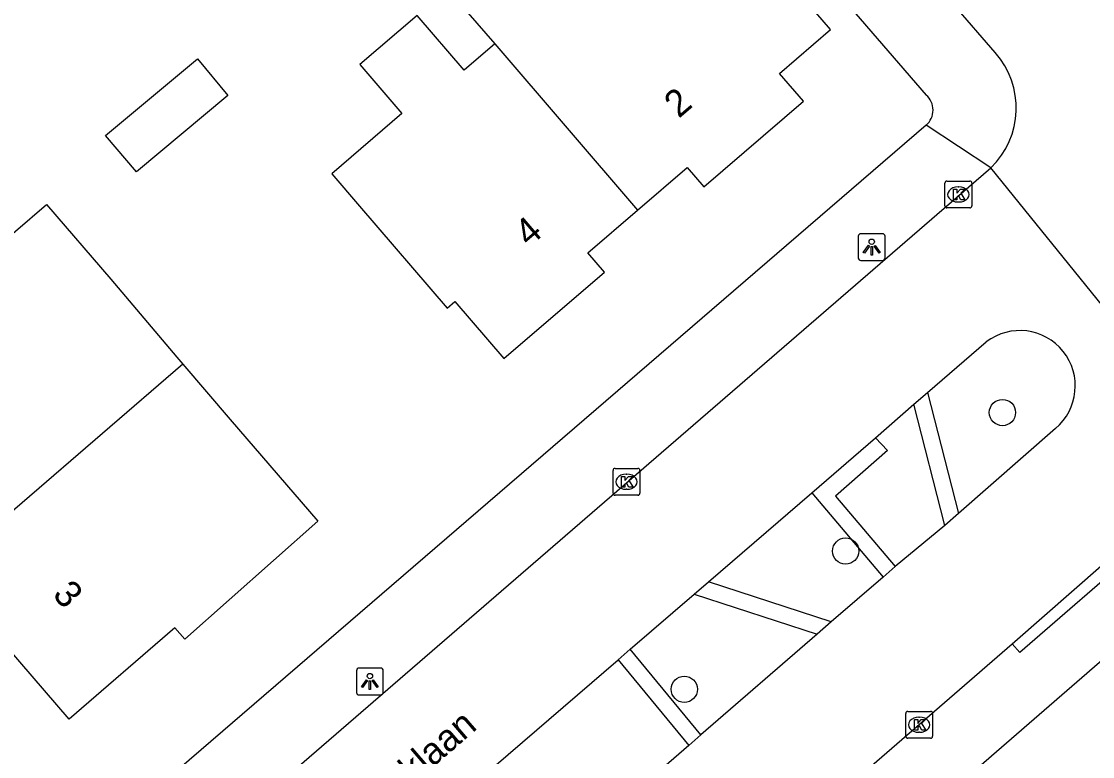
# Model space of a CAD drawing. Extents: x 161772 to 163123, y 383092 to 383917.
# Drawn here: x 162469.87 to 162509.75, y 383464.84 to 383492.19 of the extents above; entities that cross this region are included whole.
import ezdxf

# ---------------------------------------------------------------- set-up
doc = ezdxf.new("R2010")
doc.units = 0
for name, color, linetype in [('IMGEO_Boom', 7, 'Continuous'), ('IMGEO_Haag', 7, 'Continuous'), ('IMGEO_Kolk', 7, 'Continuous'), ('IMGEO_Lichtpunt', 7, 'Continuous'), ('IMGEO_Openbare_ruimte_label', 7, 'Continuous'), ('IMGEO_Pand', 7, 'Continuous'), ('IMGEO_Pand_nummerreeks', 7, 'Continuous'), ('IMGEO_Rijbaan_lokaal_open', 7, 'Continuous'), ('IMGEO_Voetpad_open', 7, 'Continuous')]:
    doc.layers.add(name, color=color, linetype=linetype)

msp = doc.modelspace()

# ---------------------------------------------------------------- linework, layer by layer
at = {"layer": 'IMGEO_Boom'}
for centre in [(162506.394, 383477.639), (162500.554, 383472.484), (162494.548, 383467.342)]:
    msp.add_circle(centre, 0.489, dxfattribs=at)
at = {"layer": 'IMGEO_Haag'}
for points in [[(162503.605, 383478.39), (162504.758, 383473.878)], [(162499.291, 383474.651), (162501.946, 383471.518)], [(162500.022, 383469.851), (162495.446, 383471.342)], [(162494.915, 383470.884), (162499.493, 383469.393)], [(162495.169, 383465.647), (162492.534, 383468.834)], [(162492.079, 383468.442), (162494.715, 383465.254)]]:
    msp.add_lwpolyline(points, dxfattribs=at)
at = {"layer": 'IMGEO_Kolk'}
for p, q in [((162504.253, 383485.328), (162504.253, 383486.18)), ((162504.328, 383486.254), (162505.18, 383486.254)), ((162504.741, 383486.034), (162504.766, 383486.034)), ((162505.254, 383486.18), (162505.254, 383485.328)), ((162505.18, 383485.254), (162504.328, 383485.254)), ((162504.764, 383485.474), (162504.739, 383485.474)), ((162491.968, 383475.562), (162492.82, 383475.562)), ((162491.893, 383474.636), (162491.893, 383475.488)), ((162492.381, 383475.342), (162492.406, 383475.342)), ((162492.894, 383475.488), (162492.894, 383474.636)), ((162492.404, 383474.782), (162492.379, 383474.782)), ((162492.82, 383474.562), (162491.968, 383474.562)), ((162502.793, 383465.594), (162502.793, 383466.446)), ((162502.868, 383466.52), (162503.72, 383466.52)), ((162503.794, 383466.446), (162503.794, 383465.594)), ((162503.281, 383466.3), (162503.306, 383466.3)), ((162503.304, 383465.74), (162503.279, 383465.74)), ((162503.72, 383465.52), (162502.868, 383465.52))]:
    msp.add_line(p, q, dxfattribs=at)
for points in [[(162504.253, 383485.328), (162504.253, 383486.18)], [(162504.328, 383486.254), (162505.18, 383486.254)], [(162504.574, 383485.954), (162504.697, 383485.954), (162504.697, 383485.803), (162504.827, 383485.954), (162504.991, 383485.954), (162504.845, 383485.803), (162504.998, 383485.554), (162504.846, 383485.554), (162504.761, 383485.718), (162504.697, 383485.651), (162504.697, 383485.554), (162504.574, 383485.554), (162504.574, 383485.954)], [(162505.254, 383486.18), (162505.254, 383485.328)], [(162505.18, 383485.254), (162504.328, 383485.254)], [(162491.968, 383475.562), (162492.82, 383475.562)], [(162491.893, 383474.636), (162491.893, 383475.488)], [(162492.214, 383475.262), (162492.337, 383475.262), (162492.337, 383475.111), (162492.467, 383475.262), (162492.631, 383475.262), (162492.485, 383475.111), (162492.638, 383474.862), (162492.486, 383474.862), (162492.401, 383475.026), (162492.337, 383474.959), (162492.337, 383474.862), (162492.214, 383474.862), (162492.214, 383475.262)], [(162492.894, 383475.488), (162492.894, 383474.636)], [(162492.82, 383474.562), (162491.968, 383474.562)], [(162502.793, 383465.594), (162502.793, 383466.446)], [(162502.868, 383466.52), (162503.72, 383466.52)], [(162503.794, 383466.446), (162503.794, 383465.594)], [(162503.114, 383466.22), (162503.237, 383466.22), (162503.237, 383466.069), (162503.367, 383466.22), (162503.531, 383466.22), (162503.385, 383466.069), (162503.538, 383465.82), (162503.386, 383465.82), (162503.301, 383465.984), (162503.237, 383465.917), (162503.237, 383465.82), (162503.114, 383465.82), (162503.114, 383466.22)], [(162503.72, 383465.52), (162502.868, 383465.52)]]:
    msp.add_lwpolyline(points, dxfattribs=at)
for centre, start, end in [((162504.33, 383486.178), 91.552, 178.448), ((162504.33, 383486.178), 91.552, 178.448), ((162505.178, 383486.178), 1.552, 88.448), ((162505.178, 383486.178), 1.552, 88.448), ((162504.33, 383485.33), 181.552, 268.448), ((162504.33, 383485.33), 181.552, 268.448), ((162505.178, 383485.33), 271.552, 358.448), ((162505.178, 383485.33), 271.552, 358.448), ((162491.97, 383475.486), 91.552, 178.448), ((162491.97, 383475.486), 91.552, 178.448), ((162492.818, 383475.486), 1.552, 88.448), ((162492.818, 383475.486), 1.552, 88.448), ((162491.97, 383474.638), 181.552, 268.448), ((162491.97, 383474.638), 181.552, 268.448), ((162492.818, 383474.638), 271.552, 358.448), ((162492.818, 383474.638), 271.552, 358.448), ((162502.87, 383466.444), 91.552, 178.448), ((162502.87, 383466.444), 91.552, 178.448), ((162503.718, 383466.444), 1.552, 88.448), ((162503.718, 383466.444), 1.552, 88.448), ((162502.87, 383465.596), 181.552, 268.448), ((162502.87, 383465.596), 181.552, 268.448), ((162503.718, 383465.596), 271.552, 358.448), ((162503.718, 383465.596), 271.552, 358.448)]:
    msp.add_arc(centre, 0.0765, start, end, dxfattribs=at)
for centre, major_axis, ratio, start_param, end_param in [((162504.74, 383485.754), (-0.387, 0.002), 0.722429, 4.712389, 7.853982), ((162504.765, 383485.754), (-0.39, 0.002), 0.717154, 1.570796, 4.712389), ((162492.38, 383475.062), (-0.387, 0.002), 0.722429, 4.712389, 7.853982), ((162492.405, 383475.062), (-0.39, 0.002), 0.717154, 1.570796, 4.712389), ((162503.28, 383466.02), (-0.387, 0.002), 0.722429, 4.712389, 7.853982), ((162503.305, 383466.02), (-0.39, 0.002), 0.717154, 1.570796, 4.712389)]:
    msp.add_ellipse(centre, major_axis=major_axis, ratio=ratio, start_param=start_param, end_param=end_param, dxfattribs=at)
at = {"layer": 'IMGEO_Lichtpunt'}
for p, q in [((162501.026, 383484.198), (162501.026, 383483.391)), ((162501.026, 383484.198), (162501.026, 383483.391)), ((162501.928, 383484.293), (162501.12, 383484.293)), ((162501.928, 383484.293), (162501.12, 383484.293)), ((162502.022, 383483.391), (162502.022, 383484.198)), ((162502.022, 383483.391), (162502.022, 383484.198)), ((162501.12, 383483.297), (162501.928, 383483.297)), ((162501.12, 383483.297), (162501.928, 383483.297)), ((162482.343, 383468.034), (162482.343, 383467.227)), ((162482.343, 383468.034), (162482.343, 383467.227)), ((162483.245, 383468.129), (162482.437, 383468.129)), ((162483.245, 383468.129), (162482.437, 383468.129)), ((162483.339, 383467.227), (162483.339, 383468.034)), ((162483.339, 383467.227), (162483.339, 383468.034)), ((162482.437, 383467.133), (162483.245, 383467.133)), ((162482.437, 383467.133), (162483.245, 383467.133))]:
    msp.add_line(p, q, dxfattribs=at)
for points in [[(162501.4, 383483.862), (162501.439, 383483.834), (162501.251, 383483.572), (162501.213, 383483.599), (162501.4, 383483.862)], [(162501.502, 383483.814), (162501.549, 383483.814), (162501.549, 383483.492), (162501.502, 383483.492), (162501.502, 383483.814)], [(162501.612, 383483.834), (162501.65, 383483.861), (162501.837, 383483.599), (162501.798, 383483.571), (162501.612, 383483.834)], [(162482.717, 383467.698), (162482.756, 383467.67), (162482.568, 383467.408), (162482.53, 383467.435), (162482.717, 383467.698)], [(162482.819, 383467.65), (162482.866, 383467.65), (162482.866, 383467.328), (162482.819, 383467.328), (162482.819, 383467.65)], [(162482.929, 383467.67), (162482.967, 383467.697), (162483.154, 383467.435), (162483.115, 383467.407), (162482.929, 383467.67)]]:
    msp.add_lwpolyline(points, dxfattribs=at)
for centre in [(162501.525, 383483.996), (162482.842, 383467.832)]:
    msp.add_circle(centre, 0.0994, dxfattribs=at)
for centre, start, end in [((162501.12, 383484.198), 90, 180), ((162501.12, 383484.198), 90, 180), ((162501.928, 383484.198), 0, 90), ((162501.928, 383484.198), 0, 90), ((162501.12, 383483.391), 180, 270), ((162501.12, 383483.391), 180, 270), ((162501.928, 383483.391), 270, 0), ((162501.928, 383483.391), 270, 360), ((162482.437, 383468.034), 90, 180), ((162482.437, 383468.034), 90, 180), ((162483.245, 383468.034), 0, 90), ((162483.245, 383468.034), 0, 90), ((162482.437, 383467.227), 180, 270), ((162482.437, 383467.227), 180, 270), ((162483.245, 383467.227), 270, 0), ((162483.245, 383467.227), 270, 360)]:
    msp.add_arc(centre, 0.0946, start, end, dxfattribs=at)
at = {"layer": 'IMGEO_Pand'}
for points in [[(162492.807, 383485.171), (162494.658, 383486.762), (162495.277, 383486.042), (162498.983, 383489.227), (162498.097, 383490.258), (162499.993, 383491.888), (162498.66, 383493.44), (162497.267, 383495.06), (162495.794, 383493.793), (162495.762, 383493.765), (162493.443, 383496.463), (162490.92, 383494.295), (162488.888, 383496.658), (162485.462, 383493.714), (162485.734, 383493.397), (162487.488, 383491.357)], [(162487.488, 383491.357), (162486.349, 383490.378), (162484.596, 383492.419), (162482.46, 383490.585), (162484.026, 383488.763), (162481.421, 383486.525), (162482.459, 383485.317), (162485.718, 383481.524), (162486.004, 383481.77), (162487.83, 383479.646), (162491.574, 383482.864), (162490.957, 383483.582), (162492.807, 383485.171)], [(162487.488, 383491.357), (162492.807, 383485.171)], [(162476.417, 383490.803), (162477.554, 383489.44), (162474.15, 383486.6), (162473.001, 383487.952), (162476.417, 383490.803)], [(162466.885, 383471.705), (162466.391, 383472.278), (162465.997, 383471.938), (162463.999, 383474.258), (162464.396, 383474.6), (162462.113, 383477.25), (162466.174, 383480.749), (162465.855, 383481.119), (162469.643, 383484.383), (162470.797, 383485.377), (162473.192, 383482.598), (162475.647, 383479.695), (162475.871, 383479.435)], [(162475.871, 383479.435), (162477.638, 383477.385), (162480.902, 383473.597), (162475.944, 383469.204), (162475.582, 383469.624), (162471.649, 383466.235), (162469.351, 383468.902), (162468.908, 383468.521), (162466.968, 383470.773), (162467.381, 383471.129), (162466.885, 383471.705)], [(162475.871, 383479.435), (162466.885, 383471.705)]]:
    msp.add_lwpolyline(points, dxfattribs=at)
at = {"layer": 'IMGEO_Rijbaan_lokaal_open'}
for points in [[(162506.124, 383491.033), (162492.378, 383506.907)], [(162474.164, 383459.267), (162505.412, 383486.273), (162505.962, 383486.747)], [(162514.726, 383475.933), (162505.962, 383486.747)], [(162503.605, 383478.39), (162505.793, 383480.27)], [(162503.097, 383477.954), (162503.605, 383478.39)], [(162501.671, 383476.7), (162503.097, 383477.954)], [(162508.367, 383477.045), (162504.758, 383473.878)], [(162499.291, 383474.651), (162501.671, 383476.7)], [(162495.446, 383471.342), (162499.291, 383474.651)], [(162504.758, 383473.878), (162504.252, 383473.434)], [(162504.252, 383473.434), (162502.4, 383471.911)], [(162506.751, 383469.027), (162511.278, 383472.984)], [(162502.4, 383471.911), (162501.946, 383471.518)], [(162494.915, 383470.884), (162495.446, 383471.342)], [(162501.946, 383471.518), (162500.022, 383469.851)], [(162492.534, 383468.834), (162494.915, 383470.884)], [(162500.022, 383469.851), (162499.493, 383469.393)], [(162499.493, 383469.393), (162495.169, 383465.647)], [(162492.079, 383468.442), (162492.534, 383468.834)], [(162497.234, 383460.784), (162506.751, 383469.027)], [(162484.429, 383461.856), (162492.079, 383468.442)], [(162495.169, 383465.647), (162494.715, 383465.254)], [(162494.715, 383465.254), (162489.248, 383460.517)]]:
    msp.add_lwpolyline(points, dxfattribs=at)
for centre, radius, start, end in [((162503.807, 383488.975), 3.1, 314.0567, 41.6141), ((162507.041, 383478.626), 2.064, 309.9752, 127.2143)]:
    msp.add_arc(centre, radius, start, end, dxfattribs=at)
at = {"layer": 'IMGEO_Voetpad_open'}
for points in [[(162475.569, 383521.813), (162503.551, 383489.453)], [(162503.553, 383488.334), (162472.166, 383461.31)], [(162505.962, 383486.747), (162503.553, 383488.334)], [(162522.137, 383478.766), (162516.516, 383473.945), (162512.623, 383470.605), (162484.28, 383446.041)], [(162504.252, 383473.434), (162503.097, 383477.954)], [(162501.671, 383476.7), (162502.112, 383476.231), (162500.182, 383474.527), (162502.4, 383471.911)], [(162511.278, 383472.984), (162511.594, 383472.654), (162507.04, 383468.714), (162506.751, 383469.027)]]:
    msp.add_lwpolyline(points, dxfattribs=at)
msp.add_arc((162503.077, 383488.893), 0.734, 310.4223, 49.7825, dxfattribs=at)

# ---------------------------------------------------------------- texts
at = {"layer": 'IMGEO_Openbare_ruimte_label'}
msp.add_text('Haviklaan', height=1, rotation=40.7007, dxfattribs=at).set_placement((162482.429, 383462.063))
at = {"layer": 'IMGEO_Pand_nummerreeks'}
for s, rotation, p in [('2', 40.6628, (162494.342, 383488.564)), ('4', 40.6628, (162488.767, 383483.774)), ('3', 310.8837, (162470.99, 383470.847))]:
    msp.add_text(s, height=1, rotation=rotation, dxfattribs=at).set_placement(p)

doc.saveas('drawing.dxf')
